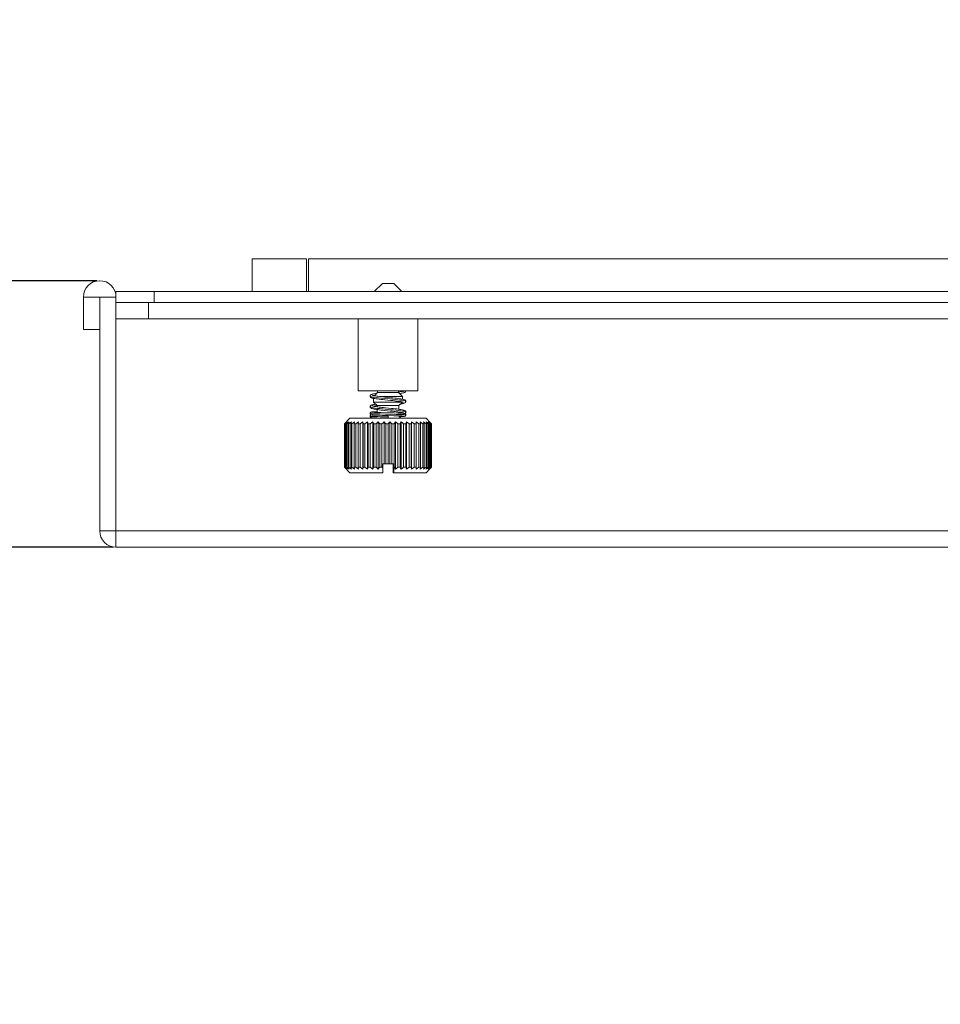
# Model space of a CAD drawing. Header units: millimetres. Extents: x 3925 to 5043, y -86 to 778.
# Tile 284 of 439: x 4546 to 4567, y 484 to 506. Entities that reach past the tile are written whole.
import ezdxf

# ---------------------------------------------------------------- set-up
doc = ezdxf.new("R2010")
doc.units = ezdxf.units.MM
doc.header["$LTSCALE"] = 46.255
doc.header["$PDMODE"] = 3
doc.header["$PDSIZE"] = 1
doc.layers.get('0').update_dxf_attribs({"linetype": 'CONTINUOUS'})
doc.layers.get('Defpoints').update_dxf_attribs({"linetype": 'CONTINUOUS'})
for name, color, linetype in [('H30K-FOG-FILDXF_CONTINUOUS_LINE', 7, 'CONTINUOUS'), ('H30K-SPONGE-DXF_CONTINUOUS_LINE', 7, 'CONTINUOUS'), ('SW3DPS-52-39DXF_CONTINUOUS_LINE', 7, 'CONTINUOUS')]:
    doc.layers.add(name, color=color, linetype=linetype)
doc.styles.add('SLDTEXTSTYLE0', font='arialbd.ttf', dxfattribs={"height": 5.5})
doc.styles.add('SLDTEXTSTYLE2', font='arial.ttf')
doc.dimstyles.new('SLDDIMSTYLE1', dxfattribs={"dimtxt": 5.650301, "dimasz": 4.572, "dimexe": 0, "dimexo": 0.0625, "dimgap": 1.412575, "dimtad": 0, "dimtih": 1, "dimtoh": 1, "dimlfac": 3.5, "dimrnd": 1e-09, "dimzin": 4, "dimdsep": 46, "dimtxsty": 'SLDTEXTSTYLE0', "dimsah": 1, "dimcen": 0.09, "dimadec": 0, "dimazin": 1, "dimtol": 1, "dimtp": 0.8, "dimtm": 0.8, "dimtfac": 1, "dimtdec": 1, "dimtofl": 0, "dimtmove": 0, "dimatfit": 3, "dimfxl": 1, "dimfrac": 2, "dimtolj": 1, "dimarcsym": 0})

# ---------------------------------------------------------------- blocks, each defined once
blk = doc.blocks.new('*D49')
at = {"color": 0, "linetype": 'Continuous', "lineweight": -2}
for p, q in [((4544.536, 503.392), (4544.536, 506.392)), ((4547.532, 500.392), (4544.536, 500.392)), ((4547.907, 494.267), (4544.536, 494.267)), ((4544.536, 491.267), (4544.536, 484.898)), ((4544.536, 484.898), (4521.38, 484.898))]:
    blk.add_line(p, q, dxfattribs=at)
at = {"color": 0, "linetype": 'Continuous'}
for points in [[(4544.036, 503.392), (4545.036, 503.392), (4544.536, 500.392)], [(4544.036, 491.267), (4545.036, 491.267), (4544.536, 494.267)]]:
    blk.add_solid(points, dxfattribs=at)
at = {"layer": 'Defpoints', "color": 0, "linetype": 'Continuous'}
for p in [(4547.594, 500.392), (4544.536, 494.267), (4547.969, 494.267)]:
    blk.add_point(p, dxfattribs=at)
at = {"color": 0, "linetype": 'Continuous', "lineweight": 0, "insert": (4532.252, 488.233), "char_height": 3, "attachment_point": 5, "style": 'SLDTEXTSTYLE2'}
blk.add_mtext('\\A1;24.50 [0.96]', dxfattribs=at)

msp = doc.modelspace()

# ---------------------------------------------------------------- linework, layer by layer
at = {"layer": 'H30K-FOG-FILDXF_CONTINUOUS_LINE', "color": 7, "linetype": 'Continuous', "lineweight": 0}
for p, q in [((4547.2191, 500.0174), (4547.2191, 499.2674)), ((4547.2191, 500.0174), (4547.9691, 500.0174)), ((4547.5941, 494.6424), (4547.5941, 500.0174)), ((4547.9691, 494.2674), (4547.9691, 499.8924)), ((4547.9691, 499.8924), (4627.3441, 499.8924)), ((4548.7191, 499.5174), (4548.7191, 499.8924)), ((4547.9691, 499.5174), (4628.0941, 499.5174)), ((4547.2191, 499.2674), (4547.5941, 499.2674)), ((4547.5941, 494.6424), (4627.7191, 494.6424)), ((4547.9691, 494.2674), (4627.3441, 494.2674))]:
    msp.add_line(p, q, dxfattribs=at)
for centre, start, end in [((4547.5941, 500.0174), 0, 180), ((4547.9691, 494.6424), 180, 270)]:
    msp.add_arc(centre, 0.375, start, end, dxfattribs=at)
at = {"layer": 'H30K-SPONGE-DXF_CONTINUOUS_LINE', "color": 7, "linetype": 'Continuous', "lineweight": 0}
for p, q in [((4551.0941, 500.1424), (4551.0941, 500.8924)), ((4552.3441, 500.8924), (4551.0941, 500.8924)), ((4552.3441, 500.1424), (4552.3441, 500.8924)), ((4552.3941, 500.1424), (4552.3941, 500.8924)), ((4552.3941, 500.8924), (4626.0441, 500.8924)), ((4547.9691, 500.1424), (4547.9691, 499.8924)), ((4547.9691, 500.1424), (4627.3441, 500.1424)), ((4548.8441, 500.1424), (4548.8441, 499.8924)), ((4548.5737, 499.8924), (4626.7394, 499.8924)), ((4548.6412, 499.8924), (4626.7835, 499.8924))]:
    msp.add_line(p, q, dxfattribs=at)
at = {"layer": 'SW3DPS-52-39DXF_CONTINUOUS_LINE', "color": 7, "linetype": 'Continuous', "lineweight": 0}
for p, q in [((4554.0889, 500.3282), (4553.9031, 500.1424)), ((4554.0889, 500.3282), (4554.3492, 500.3282)), ((4554.3492, 500.3282), (4554.535, 500.1424)), ((4553.5316, 499.5174), (4553.5316, 497.8604)), ((4554.9066, 499.5174), (4554.9066, 497.8604)), ((4554.9065, 497.8604), (4553.5316, 497.8604)), ((4553.9102, 497.712), (4553.8714, 497.7182)), ((4553.9809, 497.8231), (4553.9067, 497.7489)), ((4553.9809, 497.8231), (4553.9809, 497.8604)), ((4554.4572, 497.8231), (4553.9809, 497.8231)), ((4554.0299, 497.731), (4554.5493, 497.731)), ((4554.4572, 497.8231), (4554.4572, 497.8604)), ((4554.4631, 497.8604), (4554.4572, 497.8595)), ((4554.4572, 497.8231), (4554.5493, 497.731)), ((4554.5493, 497.6696), (4554.5493, 497.731)), ((4553.8889, 497.6044), (4553.8889, 497.688)), ((4553.9691, 497.5242), (4553.8889, 497.6044)), ((4554.5493, 497.6044), (4553.8889, 497.6044)), ((4553.9451, 497.5209), (4553.9689, 497.5248)), ((4553.9612, 497.4952), (4553.9691, 497.4964)), ((4553.9691, 497.4942), (4553.9691, 497.5242)), ((4554.4691, 497.5242), (4553.9691, 497.5242)), ((4554.4691, 497.5242), (4554.5493, 497.6044)), ((4554.4691, 497.4378), (4554.4691, 497.5242)), ((4553.8558, 497.3061), (4553.8629, 497.3055)), ((4553.8685, 497.3051), (4553.8629, 497.3055)), ((4553.8643, 497.3054), (4553.8629, 497.3055)), ((4553.8732, 497.3047), (4553.8648, 497.3054)), ((4553.8947, 497.3781), (4553.8797, 497.3772)), ((4553.9081, 497.3665), (4553.893, 497.3672)), ((4553.9124, 497.3789), (4553.8947, 497.3781)), ((4553.8964, 497.3035), (4553.913, 497.3027)), ((4553.9125, 497.3026), (4553.8973, 497.3033)), ((4553.8992, 497.2397), (4553.9179, 497.2388)), ((4553.9255, 497.3657), (4553.9081, 497.3665)), ((4553.9329, 497.3798), (4553.9124, 497.3789)), ((4553.9392, 497.3014), (4553.9125, 497.3026)), ((4553.913, 497.3027), (4553.943, 497.3014)), ((4553.9179, 497.2388), (4553.9649, 497.2369)), ((4553.9557, 497.3645), (4553.9255, 497.3657)), ((4553.9691, 497.3812), (4553.9329, 497.3798)), ((4553.9707, 497.3002), (4553.9392, 497.3014)), ((4553.943, 497.3014), (4554.0067, 497.2992)), ((4554.0033, 497.3628), (4553.9557, 497.3645)), ((4553.9649, 497.2369), (4554.0251, 497.2349)), ((4553.9691, 497.364), (4553.9691, 497.4304)), ((4554.0198, 497.2986), (4553.9707, 497.3002)), ((4554.0587, 497.3611), (4554.0033, 497.3628)), ((4554.0067, 497.2992), (4554.1049, 497.2963)), ((4554.0918, 497.2965), (4554.0198, 497.2986)), ((4554.3609, 497.3527), (4554.0587, 497.3611)), ((4554.2224, 497.2929), (4554.0918, 497.2965)), ((4554.1049, 497.2963), (4554.3521, 497.2895)), ((4554.2226, 497.2852), (4554.2227, 497.2701)), ((4554.2227, 497.2701), (4554.2227, 497.2522)), ((4554.3521, 497.2895), (4554.4188, 497.2875)), ((4554.4449, 497.3502), (4554.3609, 497.3527)), ((4554.4188, 497.2875), (4554.4616, 497.2861)), ((4554.4871, 497.3487), (4554.4449, 497.3502)), ((4554.4616, 497.2861), (4554.4978, 497.2847)), ((4554.4691, 497.3493), (4554.4691, 497.374)), ((4554.5114, 497.3477), (4554.4871, 497.3487)), ((4554.4978, 497.2847), (4554.5183, 497.2839)), ((4554.5325, 497.3468), (4554.5114, 497.3477)), ((4554.5176, 497.2705), (4554.5371, 497.2714)), ((4554.5183, 497.2839), (4554.5358, 497.283)), ((4554.5371, 497.2714), (4554.5536, 497.2723)), ((4554.6285, 497.3695), (4554.6286, 497.3729)), ((4553.3441, 497.2294), (4553.2191, 497.1044)), ((4553.2191, 497.1044), (4553.2191, 496.1044)), ((4553.2191, 497.1044), (4553.2197, 497.1044)), ((4553.2432, 497.127), (4553.2197, 497.1044)), ((4553.2197, 497.1044), (4553.2197, 496.1044)), ((4553.2265, 497.1044), (4553.2265, 496.1044)), ((4553.2265, 497.1044), (4553.2343, 497.1044)), ((4553.2343, 497.1044), (4553.2343, 496.1044)), ((4553.2662, 497.1486), (4553.2432, 497.127)), ((4553.2531, 497.1044), (4553.2531, 496.1044)), ((4553.2531, 497.1044), (4553.2682, 497.1044)), ((4553.2682, 497.1044), (4553.2682, 496.1044)), ((4553.2985, 497.1044), (4553.2985, 496.1044)), ((4553.2985, 497.1044), (4553.3205, 497.1044)), ((4553.3205, 497.1044), (4553.3205, 496.1044)), ((4553.3441, 497.2294), (4555.094, 497.2294)), ((4553.3618, 497.1044), (4553.3791, 497.1486)), ((4553.3618, 497.1044), (4553.3618, 496.1044)), ((4553.3618, 497.1044), (4553.3903, 497.1044)), ((4553.3903, 497.1044), (4553.3903, 496.1044)), ((4553.4418, 497.1044), (4553.4508, 497.1486)), ((4553.4418, 497.1044), (4553.4418, 496.1044)), ((4553.4418, 497.1044), (4553.4762, 497.1044)), ((4553.4762, 497.1044), (4553.4762, 496.1044)), ((4553.5369, 497.1044), (4553.5374, 497.1486)), ((4553.5369, 497.1044), (4553.5369, 496.1044)), ((4553.5369, 497.1044), (4553.5767, 497.1044)), ((4553.5767, 497.1044), (4553.5767, 496.1044)), ((4553.6373, 496.0602), (4553.6373, 497.1486)), ((4553.6453, 497.1044), (4553.6373, 497.1486)), ((4553.6453, 497.1044), (4553.6453, 496.1044)), ((4553.6453, 497.1044), (4553.6896, 497.1044)), ((4553.6896, 497.1044), (4553.6896, 496.1044)), ((4553.7485, 496.0602), (4553.7485, 497.1486)), ((4553.7649, 497.1044), (4553.7485, 497.1486)), ((4553.7649, 497.1044), (4553.7649, 496.1044)), ((4553.7649, 497.1044), (4553.8128, 497.1044)), ((4553.8128, 497.1044), (4553.8128, 496.1044)), ((4553.8689, 496.0602), (4553.8689, 497.1486)), ((4553.8933, 497.1044), (4553.8933, 496.1044)), ((4553.8933, 497.1044), (4553.9439, 497.1044)), ((4553.9439, 497.1044), (4553.9439, 496.1044)), ((4553.9961, 496.0602), (4553.9961, 497.1486)), ((4554.0251, 497.2349), (4554.2162, 497.2295)), ((4554.028, 497.1044), (4554.028, 496.1044)), ((4554.028, 497.1044), (4554.0804, 497.1044)), ((4554.0804, 497.1044), (4554.0804, 496.1044)), ((4554.1276, 496.1857), (4554.1276, 497.1486)), ((4554.1665, 497.1044), (4554.1665, 496.1857)), ((4554.1665, 497.1044), (4554.2196, 497.1044)), ((4554.2278, 497.1134), (4554.2196, 497.1044)), ((4554.2196, 497.1044), (4554.2196, 496.1857)), ((4554.2609, 496.1857), (4554.2609, 497.1486)), ((4554.306, 497.1044), (4554.306, 496.1857)), ((4554.306, 497.1044), (4554.3587, 497.1044)), ((4554.3587, 497.1044), (4554.3587, 496.1044)), ((4554.3934, 496.0602), (4554.3934, 497.1486)), ((4554.4438, 497.1044), (4554.4438, 496.1044)), ((4554.4438, 497.1044), (4554.4952, 497.1044)), ((4554.4952, 497.1044), (4554.4952, 496.1044)), ((4554.5225, 496.0602), (4554.5225, 497.1486)), ((4554.5772, 497.1044), (4554.5772, 496.1044)), ((4554.5772, 497.1044), (4554.6262, 497.1044)), ((4554.6262, 497.1044), (4554.6262, 496.1044)), ((4554.6457, 496.0602), (4554.6457, 497.1486)), ((4554.7037, 497.1044), (4554.7037, 496.1044)), ((4554.7037, 497.1044), (4554.7494, 497.1044)), ((4554.7605, 497.1486), (4554.7494, 497.1044)), ((4554.7494, 497.1044), (4554.7494, 496.1044)), ((4554.7605, 496.0602), (4554.7605, 497.1486)), ((4554.8207, 497.1044), (4554.8207, 496.1044)), ((4554.8207, 497.1044), (4554.8622, 497.1044)), ((4554.8649, 497.1486), (4554.8622, 497.1044)), ((4554.8622, 497.1044), (4554.8622, 496.1044)), ((4554.8649, 496.0602), (4554.8649, 497.1486)), ((4554.926, 497.1044), (4554.926, 496.1044)), ((4554.926, 497.1044), (4554.9625, 497.1044)), ((4554.9567, 497.1486), (4554.9625, 497.1044)), ((4554.9625, 497.1044), (4554.9625, 496.1044)), ((4555.0176, 497.1044), (4555.0176, 496.1044)), ((4555.0176, 497.1044), (4555.0484, 497.1044)), ((4555.0341, 497.1486), (4555.0484, 497.1044)), ((4555.0484, 497.1044), (4555.0484, 496.1044)), ((4555.0936, 497.1044), (4555.0936, 496.1044)), ((4555.0936, 497.1044), (4555.1181, 497.1044)), ((4555.0941, 497.2294), (4555.1834, 497.14)), ((4555.1181, 497.1044), (4555.1181, 496.1044)), ((4555.1526, 497.1044), (4555.1526, 496.1044)), ((4555.1526, 497.1044), (4555.1703, 497.1044)), ((4555.1703, 497.1044), (4555.1703, 496.1044)), ((4555.1833, 497.1399), (4555.1748, 497.1486)), ((4555.1834, 497.14), (4555.2185, 497.1044)), ((4555.1934, 497.1044), (4555.1934, 496.1044)), ((4555.1934, 497.1044), (4555.2039, 497.1044)), ((4555.2039, 497.1044), (4555.2039, 496.1044)), ((4555.2152, 497.1044), (4555.2152, 496.1044)), ((4555.2152, 497.1044), (4555.2185, 497.1044)), ((4555.2185, 497.1044), (4555.2185, 496.1044)), ((4554.1007, 496.1857), (4554.1007, 496.0851)), ((4554.1007, 496.1857), (4554.3548, 496.1857)), ((4554.3373, 496.1857), (4554.3373, 496.1044)), ((4554.3442, 495.9794), (4554.3448, 496.1857)), ((4554.3473, 496.1857), (4554.3479, 495.9794)), ((4554.3548, 496.1857), (4554.3548, 496.1044)), ((4553.3441, 495.9794), (4553.2191, 496.1044)), ((4553.2191, 496.1044), (4553.2197, 496.1044)), ((4553.2265, 496.1044), (4553.2343, 496.1044)), ((4553.2531, 496.1044), (4553.2682, 496.1044)), ((4553.2985, 496.1044), (4553.3205, 496.1044)), ((4554.0997, 495.9794), (4553.3441, 495.9794)), ((4553.3791, 496.0602), (4553.3618, 496.1044)), ((4553.3618, 496.1044), (4553.3903, 496.1044)), ((4553.4508, 496.0602), (4553.4418, 496.1044)), ((4553.4418, 496.1044), (4553.4762, 496.1044)), ((4553.5374, 496.0602), (4553.5369, 496.1044)), ((4553.5369, 496.1044), (4553.5767, 496.1044)), ((4553.6373, 496.0602), (4553.6453, 496.1044)), ((4553.6453, 496.1044), (4553.6896, 496.1044)), ((4553.7485, 496.0602), (4553.7649, 496.1044)), ((4553.7649, 496.1044), (4553.8128, 496.1044)), ((4553.8933, 496.1044), (4553.9439, 496.1044)), ((4554.028, 496.1044), (4554.0804, 496.1044)), ((4554.0804, 496.1044), (4554.1007, 496.0851)), ((4554.1007, 496.0851), (4554.0997, 495.9794)), ((4554.3373, 496.1044), (4554.3384, 495.9794)), ((4554.3442, 495.9794), (4554.3384, 495.9794)), ((4554.3479, 495.9794), (4554.3442, 495.9794)), ((4555.0941, 495.9794), (4554.3479, 495.9794)), ((4554.3537, 495.9794), (4554.3548, 496.1044)), ((4554.3548, 496.1044), (4554.3587, 496.1044)), ((4554.4438, 496.1044), (4554.4952, 496.1044)), ((4554.5772, 496.1044), (4554.6262, 496.1044)), ((4554.7037, 496.1044), (4554.7494, 496.1044)), ((4554.7494, 496.1044), (4554.7605, 496.0602)), ((4554.8207, 496.1044), (4554.8622, 496.1044)), ((4554.8622, 496.1044), (4554.8649, 496.0602)), ((4554.926, 496.1044), (4554.9625, 496.1044)), ((4554.9625, 496.1044), (4554.9567, 496.0602)), ((4555.0176, 496.1044), (4555.0484, 496.1044)), ((4555.0484, 496.1044), (4555.0341, 496.0602)), ((4555.0936, 496.1044), (4555.1181, 496.1044)), ((4555.0941, 495.9794), (4555.1834, 496.0688)), ((4555.1526, 496.1044), (4555.1703, 496.1044)), ((4555.1748, 496.0602), (4555.1833, 496.0689)), ((4555.2185, 496.1044), (4555.1834, 496.0688)), ((4555.1934, 496.1044), (4555.2039, 496.1044)), ((4555.2152, 496.1044), (4555.2185, 496.1044))]:
    msp.add_line(p, q, dxfattribs=at)
for points in [[(4553.9616, 497.8038), (4553.9602, 497.8036), (4553.9311, 497.7993), (4553.9062, 497.7952), (4553.8853, 497.7912), (4553.8681, 497.7874), (4553.8544, 497.7836), (4553.8432, 497.7798), (4553.8335, 497.7755), (4553.8246, 497.7697), (4553.8165, 497.7613), (4553.8111, 497.7505), (4553.8095, 497.7399)], [(4553.8095, 497.74), (4553.8108, 497.7304), (4553.8159, 497.7194), (4553.8239, 497.7108), (4553.833, 497.7047), (4553.8441, 497.6997), (4553.8577, 497.6953), (4553.8744, 497.691)], [(4553.8714, 497.7182), (4553.8415, 497.7245), (4553.8211, 497.7306), (4553.8108, 497.7368), (4553.8095, 497.7399)], [(4553.9142, 497.7474), (4553.8968, 497.7508), (4553.8827, 497.754), (4553.8722, 497.7569), (4553.8655, 497.7592), (4553.865, 497.7594)], [(4553.8744, 497.691), (4553.8945, 497.6868), (4553.9186, 497.6826), (4553.9468, 497.6782), (4553.9795, 497.6737), (4554.0166, 497.669), (4554.0575, 497.6642), (4554.1016, 497.6593), (4554.1481, 497.6544)], [(4553.8902, 497.7523), (4553.8904, 497.7524), (4553.9129, 497.7588), (4553.9177, 497.7598)], [(4554.2597, 497.6749), (4554.1302, 497.6873), (4554.0681, 497.6935), (4554.0098, 497.6997), (4553.9568, 497.7058), (4553.9102, 497.712)], [(4554.2838, 497.7038), (4554.1428, 497.7184), (4554.0984, 497.7232), (4554.0572, 497.7278), (4554.0203, 497.7322), (4553.9879, 497.7363), (4553.9597, 497.7401), (4553.9352, 497.7439), (4553.9142, 497.7474)], [(4554.5548, 497.6685), (4554.5346, 497.6724), (4554.5105, 497.6765), (4554.4822, 497.6807), (4554.4498, 497.685), (4554.4133, 497.6896), (4554.373, 497.6942), (4554.3296, 497.699), (4554.2838, 497.7038)], [(4554.4572, 497.8307), (4554.4908, 497.8363), (4554.5225, 497.8427), (4554.5457, 497.8492), (4554.5476, 497.85)], [(4554.4812, 497.7991), (4554.4946, 497.801), (4554.5222, 497.8053), (4554.5457, 497.8096), (4554.5653, 497.8137), (4554.5815, 497.8179), (4554.5945, 497.8223), (4554.6051, 497.8271), (4554.6142, 497.8331), (4554.6221, 497.8417), (4554.6273, 497.8527), (4554.6284, 497.8604)], [(4554.4898, 497.8604), (4554.507, 497.8577), (4554.5274, 497.8542), (4554.5443, 497.8508), (4554.5575, 497.8477), (4554.5669, 497.845), (4554.5725, 497.8431), (4554.573, 497.8428)], [(4553.9376, 497.5556), (4553.9321, 497.5548), (4553.9073, 497.5507), (4553.8864, 497.5468), (4553.8693, 497.543), (4553.8556, 497.5393), (4553.8442, 497.5355), (4553.8343, 497.5312), (4553.8251, 497.5254), (4553.8168, 497.517), (4553.8112, 497.5061), (4553.8095, 497.4952)], [(4553.8095, 497.4953), (4553.8107, 497.4859), (4553.8158, 497.4749), (4553.8237, 497.4663), (4553.8327, 497.4602), (4553.8425, 497.4556), (4553.8539, 497.4517), (4553.8675, 497.448), (4553.884, 497.4442), (4553.9036, 497.4404), (4553.9264, 497.4366), (4553.9524, 497.4327), (4553.9816, 497.4287), (4554.0143, 497.4246), (4554.0506, 497.4203), (4554.0906, 497.4158), (4554.1342, 497.4112), (4554.272, 497.3969)], [(4553.885, 497.4712), (4553.8519, 497.4774), (4553.8279, 497.4835), (4553.8137, 497.4897), (4553.8095, 497.4952)], [(4554.1602, 497.4719), (4554.1185, 497.4763), (4554.0802, 497.4805), (4554.0455, 497.4845), (4554.0141, 497.4882), (4553.9859, 497.4918), (4553.9608, 497.4953), (4553.9386, 497.4986), (4553.9193, 497.5018), (4553.9027, 497.5049), (4553.889, 497.5078), (4553.8781, 497.5105), (4553.8701, 497.5129), (4553.865, 497.5147), (4553.8646, 497.5149)], [(4554.6286, 497.3729), (4554.6241, 497.3787), (4554.6095, 497.3849), (4554.5851, 497.391), (4554.5517, 497.3972), (4554.5099, 497.4033), (4554.4608, 497.4095), (4554.4057, 497.4157), (4554.3459, 497.4218), (4554.2827, 497.428), (4554.218, 497.4342), (4554.1531, 497.4404), (4554.0898, 497.4466), (4554.0299, 497.4528), (4553.9748, 497.459), (4553.9264, 497.4651), (4553.885, 497.4712)], [(4553.8903, 497.5075), (4553.8914, 497.508), (4553.9141, 497.5144), (4553.9451, 497.5209)], [(4554.1481, 497.6544), (4554.2877, 497.6399), (4554.3285, 497.6356), (4554.3659, 497.6314), (4554.4004, 497.6275), (4554.4323, 497.6236), (4554.4613, 497.6198), (4554.4872, 497.6161), (4554.5098, 497.6126), (4554.5292, 497.6092), (4554.5452, 497.6059)], [(4554.6286, 497.3729), (4554.627, 497.3836), (4554.6215, 497.3944), (4554.6134, 497.4027), (4554.6045, 497.4085), (4554.5948, 497.4128), (4554.5838, 497.4166), (4554.5706, 497.4202), (4554.5545, 497.4239), (4554.5349, 497.4277), (4554.5117, 497.4316), (4554.4847, 497.4356), (4554.4539, 497.4398), (4554.4193, 497.4442), (4554.3811, 497.4486), (4554.3396, 497.4532), (4554.2955, 497.4579), (4554.1602, 497.4719)], [(4554.5748, 497.6378), (4554.5383, 497.644), (4554.4936, 497.6502), (4554.442, 497.6564), (4554.385, 497.6625), (4554.3238, 497.6687), (4554.2597, 497.6749)], [(4554.5024, 497.5576), (4554.5163, 497.5597), (4554.5411, 497.564), (4554.5618, 497.5682), (4554.5786, 497.5724), (4554.5924, 497.5768), (4554.6039, 497.5817), (4554.6141, 497.5883), (4554.6222, 497.5971), (4554.6273, 497.6081), (4554.6286, 497.6176)], [(4554.5452, 497.6059), (4554.5578, 497.603), (4554.5668, 497.6004), (4554.5725, 497.5984), (4554.573, 497.5982)], [(4554.6286, 497.6176), (4554.627, 497.6282), (4554.6216, 497.6389), (4554.6136, 497.6473), (4554.6046, 497.6531), (4554.5951, 497.6574), (4554.5843, 497.6611), (4554.5712, 497.6647), (4554.5548, 497.6685)], [(4554.6286, 497.6177), (4554.6282, 497.6193), (4554.6203, 497.6255), (4554.6024, 497.6316), (4554.5748, 497.6378)], [(4553.8797, 497.3772), (4553.8732, 497.3768), (4553.8672, 497.3764), (4553.8619, 497.376), (4553.857, 497.3756), (4553.8527, 497.3752), (4553.8489, 497.3748), (4553.8455, 497.3744), (4553.8424, 497.374), (4553.8396, 497.3735), (4553.8367, 497.3729), (4553.8336, 497.3721), (4553.8295, 497.3707), (4553.8246, 497.3681), (4553.8191, 497.3637), (4553.8137, 497.3568), (4553.8103, 497.3479), (4553.8095, 497.3408)], [(4553.8095, 497.3408), (4553.8103, 497.3336), (4553.8139, 497.3246), (4553.8192, 497.3178), (4553.8248, 497.3134), (4553.8296, 497.3109), (4553.8335, 497.3095)], [(4554.1591, 497.3264), (4554.0369, 497.3296), (4553.9817, 497.3312), (4553.9324, 497.3328), (4553.8901, 497.3344), (4553.8559, 497.3359), (4553.8307, 497.3375), (4553.8151, 497.3391), (4553.8095, 497.3408)], [(4553.8357, 497.309), (4553.8335, 497.3084), (4553.8295, 497.3069), (4553.8246, 497.3044), (4553.8191, 497.3), (4553.8137, 497.2931), (4553.8103, 497.2842), (4553.8095, 497.2771)], [(4553.8095, 497.2771), (4553.8103, 497.27), (4553.8137, 497.2612), (4553.819, 497.2544), (4553.8245, 497.25), (4553.8293, 497.2474), (4553.8332, 497.246), (4553.8363, 497.2451), (4553.8391, 497.2445), (4553.8419, 497.244), (4553.8448, 497.2436), (4553.8479, 497.2432), (4553.8514, 497.2429), (4553.8554, 497.2425), (4553.8599, 497.2421), (4553.8649, 497.2417), (4553.8704, 497.2413), (4553.8766, 497.2409), (4553.8835, 497.2405), (4553.8992, 497.2397)], [(4554.2227, 497.2611), (4554.0967, 497.2643), (4554.0372, 497.2659), (4553.9822, 497.2675), (4553.9327, 497.2691), (4553.8904, 497.2707), (4553.8561, 497.2723), (4553.8309, 497.2738), (4553.8152, 497.2754), (4553.8095, 497.2771)], [(4553.8335, 497.3095), (4553.8367, 497.3087), (4553.8395, 497.3081), (4553.8423, 497.3077), (4553.8452, 497.3073), (4553.8484, 497.3069), (4553.8519, 497.3065), (4553.8558, 497.3061)], [(4553.893, 497.3672), (4553.8802, 497.368), (4553.8746, 497.3683), (4553.8696, 497.3687), (4553.8651, 497.369), (4553.8612, 497.3694), (4553.8579, 497.3697), (4553.8552, 497.37), (4553.8531, 497.3702), (4553.8517, 497.3704), (4553.8515, 497.3705)], [(4553.8973, 497.3033), (4553.8842, 497.304), (4553.8785, 497.3044), (4553.8701, 497.305)], [(4553.8758, 497.3046), (4553.8821, 497.3043), (4553.8964, 497.3035)], [(4554.6286, 497.309), (4554.6241, 497.3105), (4554.6097, 497.3121), (4554.5855, 497.3137), (4554.5523, 497.3153), (4554.5109, 497.3169), (4554.4624, 497.3185), (4554.4079, 497.32), (4554.3488, 497.3216), (4554.1591, 497.3264)], [(4554.2224, 497.2929), (4554.2224, 497.2926), (4554.2225, 497.2901), (4554.2226, 497.2852)], [(4554.2227, 497.2522), (4554.2226, 497.2372), (4554.2225, 497.2323), (4554.2224, 497.2297), (4554.2224, 497.2294)], [(4554.272, 497.3969), (4554.3128, 497.3926), (4554.3498, 497.3885), (4554.3843, 497.3847), (4554.4161, 497.3809), (4554.4452, 497.3773), (4554.4715, 497.3737), (4554.4949, 497.3703), (4554.5154, 497.3669), (4554.533, 497.3637), (4554.5476, 497.3607), (4554.5591, 497.3579), (4554.5675, 497.3555), (4554.5728, 497.3536), (4554.5732, 497.3534)], [(4554.4691, 497.365), (4554.4919, 497.3659), (4554.5142, 497.3671)], [(4554.4782, 497.269), (4554.4826, 497.2691), (4554.5176, 497.2705)], [(4554.6047, 497.3402), (4554.6015, 497.3411), (4554.5987, 497.3417), (4554.5958, 497.3421), (4554.5928, 497.3426), (4554.5895, 497.343), (4554.5858, 497.3434), (4554.5816, 497.3437), (4554.5768, 497.3441), (4554.5714, 497.3445), (4554.5652, 497.345), (4554.5582, 497.3454), (4554.5504, 497.3458), (4554.5325, 497.3468)], [(4554.5358, 497.283), (4554.5505, 497.2823), (4554.5567, 497.2819), (4554.5622, 497.2816), (4554.5671, 497.2812), (4554.5713, 497.2809), (4554.5751, 497.2806), (4554.5784, 497.2803), (4554.5812, 497.28), (4554.5835, 497.2798), (4554.5853, 497.2795), (4554.5866, 497.2793), (4554.5867, 497.2793)], [(4554.5536, 497.2723), (4554.5608, 497.2727), (4554.5674, 497.2731), (4554.5734, 497.2736), (4554.5787, 497.274), (4554.5835, 497.2744), (4554.5878, 497.2748), (4554.5915, 497.2752), (4554.5949, 497.2757), (4554.5981, 497.2762), (4554.6012, 497.2768), (4554.6045, 497.2777), (4554.6085, 497.2791), (4554.6133, 497.2816), (4554.6189, 497.286), (4554.6243, 497.2928), (4554.6278, 497.3017), (4554.6286, 497.309)], [(4554.5849, 497.3434), (4554.5828, 497.3441), (4554.5754, 497.3491), (4554.5714, 497.3541)], [(4554.6268, 497.3621), (4554.6234, 497.3551), (4554.6178, 497.3487), (4554.6105, 497.3439), (4554.6013, 497.3411), (4554.6012, 497.3411)], [(4554.6025, 497.3408), (4554.6055, 497.3417), (4554.6095, 497.3432), (4554.6145, 497.346), (4554.6201, 497.3508), (4554.6252, 497.3582), (4554.6268, 497.3621)], [(4554.6286, 497.309), (4554.6278, 497.316), (4554.6244, 497.3249), (4554.619, 497.3318), (4554.6135, 497.3362), (4554.6087, 497.3388), (4554.6047, 497.3402)], [(4554.6285, 497.3695), (4554.6273, 497.3636), (4554.6268, 497.3621)], [(4553.2265, 497.1044), (4553.2466, 497.127), (4553.2662, 497.1486)], [(4553.2859, 497.1486), (4553.2604, 497.127), (4553.2343, 497.1044)], [(4553.2531, 497.1044), (4553.2697, 497.127), (4553.2859, 497.1486)], [(4553.3238, 497.1486), (4553.2963, 497.127), (4553.2682, 497.1044)], [(4553.2985, 497.1044), (4553.3113, 497.127), (4553.3238, 497.1486)], [(4553.3791, 497.1486), (4553.3501, 497.127), (4553.3205, 497.1044)], [(4553.4508, 497.1486), (4553.4209, 497.127), (4553.3903, 497.1044)], [(4553.5374, 497.1486), (4553.5072, 497.127), (4553.4762, 497.1044)], [(4553.6373, 497.1486), (4553.6073, 497.127), (4553.5767, 497.1044)], [(4553.7485, 497.1486), (4553.7194, 497.127), (4553.6896, 497.1044)], [(4553.8689, 497.1486), (4553.8411, 497.127), (4553.8128, 497.1044)], [(4553.8933, 497.1044), (4553.8809, 497.127), (4553.8689, 497.1486)], [(4553.9961, 497.1486), (4553.9703, 497.127), (4553.9439, 497.1044)], [(4554.028, 497.1044), (4554.0119, 497.127), (4553.9961, 497.1486)], [(4554.1276, 497.1486), (4554.1042, 497.127), (4554.0804, 497.1044)], [(4554.1665, 497.1044), (4554.1468, 497.127), (4554.1276, 497.1486)], [(4554.2609, 497.1486), (4554.2445, 497.1313), (4554.2278, 497.1134)], [(4554.306, 497.1044), (4554.2832, 497.127), (4554.2609, 497.1486)], [(4554.3934, 497.1486), (4554.3762, 497.127), (4554.3587, 497.1044)], [(4554.4438, 497.1044), (4554.4183, 497.127), (4554.3934, 497.1486)], [(4554.5225, 497.1486), (4554.509, 497.127), (4554.4952, 497.1044)], [(4554.5772, 497.1044), (4554.5495, 497.127), (4554.5225, 497.1486)], [(4554.6457, 497.1486), (4554.6361, 497.127), (4554.6262, 497.1044)], [(4554.7037, 497.1044), (4554.6743, 497.127), (4554.6457, 497.1486)], [(4554.8207, 497.1044), (4554.7903, 497.127), (4554.7605, 497.1486)], [(4554.926, 497.1044), (4554.8951, 497.127), (4554.8649, 497.1486)], [(4555.0176, 497.1044), (4554.9868, 497.127), (4554.9567, 497.1486)], [(4555.0936, 497.1044), (4555.0635, 497.127), (4555.0341, 497.1486)], [(4555.0956, 497.1486), (4555.1067, 497.127), (4555.1181, 497.1044)], [(4555.1526, 497.1044), (4555.1238, 497.127), (4555.0956, 497.1486)], [(4555.1401, 497.1486), (4555.155, 497.127), (4555.1703, 497.1044)], [(4555.1934, 497.1044), (4555.1665, 497.127), (4555.1401, 497.1486)], [(4555.1667, 497.1486), (4555.1851, 497.127), (4555.2039, 497.1044)], [(4555.2152, 497.1044), (4555.1907, 497.127), (4555.1667, 497.1486)], [(4553.2197, 496.1044), (4553.2432, 496.0818), (4553.2662, 496.0602)], [(4553.2662, 496.0602), (4553.2466, 496.0818), (4553.2265, 496.1044)], [(4553.2343, 496.1044), (4553.2604, 496.0818), (4553.2859, 496.0602)], [(4553.2859, 496.0602), (4553.2697, 496.0818), (4553.2531, 496.1044)], [(4553.2682, 496.1044), (4553.2963, 496.0818), (4553.3238, 496.0602)], [(4553.3238, 496.0602), (4553.3113, 496.0818), (4553.2985, 496.1044)], [(4553.3205, 496.1044), (4553.3501, 496.0818), (4553.3791, 496.0602)], [(4553.3903, 496.1044), (4553.4209, 496.0818), (4553.4508, 496.0602)], [(4553.4762, 496.1044), (4553.5072, 496.0818), (4553.5374, 496.0602)], [(4553.5767, 496.1044), (4553.6073, 496.0818), (4553.6373, 496.0602)], [(4553.6896, 496.1044), (4553.7194, 496.0818), (4553.7485, 496.0602)], [(4553.8128, 496.1044), (4553.8411, 496.0818), (4553.8689, 496.0602)], [(4553.8689, 496.0602), (4553.8809, 496.0818), (4553.8933, 496.1044)], [(4553.9439, 496.1044), (4553.9703, 496.0818), (4553.9961, 496.0602)], [(4553.9961, 496.0602), (4554.0119, 496.0818), (4554.028, 496.1044)], [(4554.3587, 496.1044), (4554.3762, 496.0818), (4554.3934, 496.0602)], [(4554.3934, 496.0602), (4554.4183, 496.0818), (4554.4438, 496.1044)], [(4554.4952, 496.1044), (4554.509, 496.0818), (4554.5225, 496.0602)], [(4554.5225, 496.0602), (4554.5495, 496.0818), (4554.5772, 496.1044)], [(4554.6262, 496.1044), (4554.6361, 496.0818), (4554.6457, 496.0602)], [(4554.6457, 496.0602), (4554.6743, 496.0818), (4554.7037, 496.1044)], [(4554.7605, 496.0602), (4554.7903, 496.0818), (4554.8207, 496.1044)], [(4554.8649, 496.0602), (4554.8951, 496.0818), (4554.926, 496.1044)], [(4554.9567, 496.0602), (4554.9868, 496.0818), (4555.0176, 496.1044)], [(4555.0341, 496.0602), (4555.0635, 496.0818), (4555.0936, 496.1044)], [(4555.1181, 496.1044), (4555.1067, 496.0818), (4555.0956, 496.0602)], [(4555.0956, 496.0602), (4555.1238, 496.0818), (4555.1526, 496.1044)], [(4555.1703, 496.1044), (4555.155, 496.0818), (4555.1401, 496.0602)], [(4555.1401, 496.0602), (4555.1665, 496.0818), (4555.1934, 496.1044)], [(4555.2039, 496.1044), (4555.1851, 496.0818), (4555.1667, 496.0602)], [(4555.1667, 496.0602), (4555.1907, 496.0818), (4555.2152, 496.1044)]]:
    msp.add_lwpolyline(points, dxfattribs=at)
for centre, start, end in [((4553.8941, 497.3044), 270, 297.80134), ((4554.5441, 497.3044), 194.41629, 270)]:
    msp.add_arc(centre, 0.075, start, end, dxfattribs=at)

# ---------------------------------------------------------------- dimensions: what is measured, and where the dimension line sits
at = {"color": 2, "linetype": 'Continuous', "lineweight": 0}
dim = msp.add_linear_dim(base=(4544.5355, 494.2674), p1=(4547.5941, 500.3924), p2=(4547.9691, 494.2674), angle=90, dimstyle='SLDDIMSTYLE1', override={"dimtxt": 3, "dimasz": 3, "dimtad": 1, "dimtih": 0, "dimlfac": 4, "dimtxsty": 'SLDTEXTSTYLE2', "dimtol": 0, "dimtp": 0.6, "dimtm": 0.6}, dxfattribs=at)
dim.commit()
dim.dimension.update_dxf_attribs({"geometry": '*D49', "text_midpoint": (4532.2515, 484.8983), "dimtype": 160})

doc.saveas('drawing.dxf')
